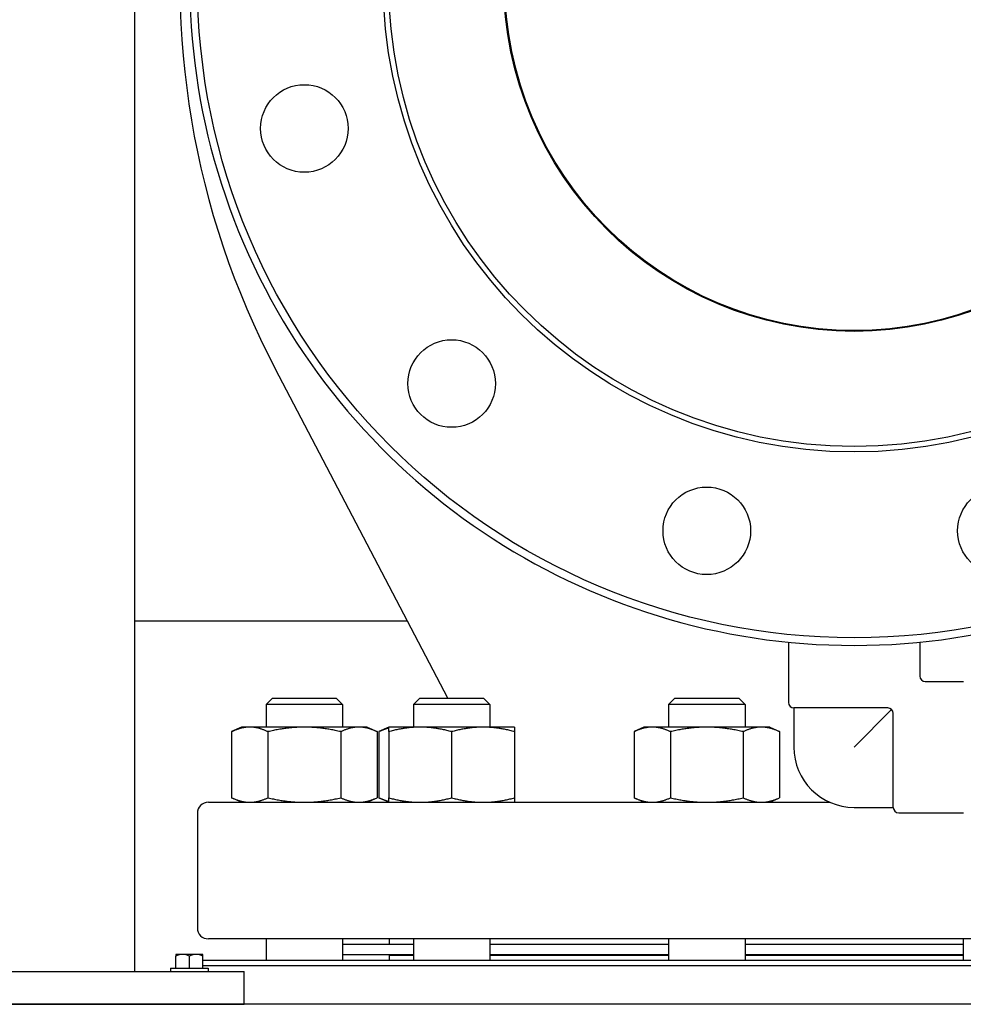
# Model space of a CAD drawing. Header units: inches. Extents: x 24 to 1128, y -69 to 748.
# Tile 465 of 656: x 601 to 612, y 340 to 351. Entities that reach past the tile are written whole.
import ezdxf

# ---------------------------------------------------------------- set-up
doc = ezdxf.new("R2010")
doc.units = ezdxf.units.IN
doc.header["$LTSCALE"] = 32
doc.header["$MEASUREMENT"] = 0
doc.layers.add('Visible (ANSI)', color=7, linetype='Continuous', lineweight=30)

msp = doc.modelspace()

# ---------------------------------------------------------------- linework, layer by layer
at = {"layer": 'Visible (ANSI)'}
for p, q in [((602.56363, 375.85867), (602.56363, 340.10867)), ((606.14145, 343.23117), (604.17196, 346.9885)), ((605.68149, 344.10867), (602.56363, 344.10867)), ((610.03063, 343.87033), (610.03063, 343.18117)), ((611.53063, 343.87033), (611.53063, 343.48367)), ((611.59313, 343.42117), (612.03063, 343.42117)), ((604.13753, 343.23117), (604.06461, 343.15825)), ((604.13753, 343.23117), (604.8667, 343.23117)), ((604.8667, 343.23117), (604.93961, 343.15825)), ((605.81986, 343.23117), (605.74694, 343.15825)), ((605.81986, 343.23117), (606.54902, 343.23117)), ((606.54902, 343.23117), (606.62194, 343.15825)), ((608.73373, 343.23117), (608.66081, 343.15825)), ((608.73373, 343.23117), (609.46289, 343.23117)), ((609.46289, 343.23117), (609.53581, 343.15825)), ((604.93961, 343.15825), (604.06461, 343.15825)), ((604.06461, 343.15825), (604.06461, 342.90017)), ((604.93961, 343.15825), (604.93961, 342.90017)), ((606.62194, 343.15825), (605.74694, 343.15825)), ((605.74694, 343.15825), (605.74694, 342.90017)), ((606.62194, 343.15825), (606.62194, 342.90017)), ((609.53581, 343.15825), (608.66081, 343.15825)), ((608.66081, 343.15825), (608.66081, 342.90017)), ((609.53581, 343.15825), (609.53581, 342.90017)), ((611.16563, 343.11867), (610.09313, 343.11867)), ((610.09313, 343.11867), (610.09313, 342.67117)), ((611.20983, 343.10036), (610.78063, 342.67117)), ((611.22813, 341.98367), (611.22813, 343.05617)), ((603.78311, 342.90017), (603.67189, 342.8483)), ((603.67189, 342.8483), (603.67189, 342.09304)), ((603.87944, 342.90017), (603.78311, 342.90017)), ((604.50211, 342.90017), (603.87944, 342.90017)), ((604.087, 342.8483), (604.087, 342.09304)), ((605.12479, 342.90017), (604.50211, 342.90017)), ((604.91723, 342.8483), (604.91723, 342.09304)), ((605.22111, 342.90017), (605.12479, 342.90017)), ((605.22111, 342.90017), (605.33234, 342.8483)), ((605.33234, 342.8483), (605.33234, 342.09304)), ((605.46544, 342.90017), (605.35421, 342.8483)), ((605.35421, 342.8483), (605.35421, 342.09304)), ((605.82494, 342.90017), (605.46544, 342.90017)), ((605.46544, 342.8483), (605.46544, 342.09304)), ((606.54394, 342.90017), (605.82494, 342.90017)), ((606.18444, 342.8483), (606.18444, 342.09304)), ((606.90344, 342.90017), (606.54394, 342.90017)), ((606.90344, 342.8483), (606.90344, 342.09304)), ((608.37931, 342.90017), (608.26808, 342.8483)), ((608.26808, 342.8483), (608.26808, 342.09304)), ((608.47564, 342.90017), (608.37931, 342.90017)), ((609.09831, 342.90017), (608.47564, 342.90017)), ((608.68319, 342.8483), (608.68319, 342.09304)), ((609.72098, 342.90017), (609.09831, 342.90017)), ((609.51342, 342.8483), (609.51342, 342.09304)), ((609.81731, 342.90017), (609.72098, 342.90017)), ((609.81731, 342.90017), (609.92854, 342.8483)), ((609.92854, 342.8483), (609.92854, 342.09304)), ((603.78311, 342.04117), (603.67189, 342.09304)), ((605.22111, 342.04117), (605.33234, 342.09304)), ((605.46544, 342.04117), (605.35421, 342.09304)), ((608.37931, 342.04117), (608.26808, 342.09304)), ((609.81731, 342.04117), (609.92854, 342.09304)), ((603.40563, 342.04117), (610.50539, 342.04117)), ((610.78063, 341.98367), (611.22813, 341.98367)), ((603.28063, 341.91617), (603.28063, 340.60617)), ((611.29063, 341.92117), (612.03063, 341.92117)), ((618.15563, 340.48117), (603.40563, 340.48117)), ((604.06461, 340.48117), (604.06461, 340.23617)), ((604.93961, 340.48117), (604.93961, 340.23617)), ((605.47063, 340.48117), (605.47063, 340.42117)), ((605.74694, 340.48117), (605.74694, 340.23617)), ((606.62194, 340.48117), (606.62194, 340.23617)), ((608.66081, 340.48117), (608.66081, 340.23617)), ((609.53581, 340.48117), (609.53581, 340.23617)), ((612.02546, 340.48117), (612.02546, 340.23617)), ((604.93961, 340.42117), (605.74694, 340.42117)), ((606.62194, 340.42117), (608.66081, 340.42117)), ((609.53581, 340.42117), (612.02546, 340.42117)), ((603.11063, 340.30267), (603.03263, 340.30267)), ((603.03263, 340.30267), (603.03263, 340.28345)), ((603.03263, 340.14767), (603.03263, 340.28345)), ((603.26663, 340.30267), (603.11063, 340.30267)), ((603.18863, 340.14767), (603.18863, 340.28345)), ((603.34463, 340.30267), (603.26663, 340.30267)), ((603.34463, 340.28345), (603.34463, 340.30267)), ((603.34463, 340.14767), (603.34463, 340.28345)), ((604.93961, 340.30117), (605.74694, 340.30117)), ((605.47063, 340.29617), (605.74694, 340.29617)), ((605.47063, 340.29617), (605.47063, 340.23617)), ((605.59063, 340.30117), (605.59063, 340.29617)), ((606.62194, 340.30117), (608.66081, 340.30117)), ((606.62194, 340.29617), (608.66081, 340.29617)), ((609.53581, 340.30117), (612.02546, 340.30117)), ((609.53581, 340.29617), (612.02546, 340.29617)), ((602.97263, 340.14767), (603.40463, 340.14767)), ((602.97263, 340.14767), (602.97263, 340.10867)), ((603.34463, 340.23617), (618.21813, 340.23617)), ((618.28063, 340.17367), (603.34463, 340.17367)), ((603.40463, 340.14767), (603.40463, 340.10867)), ((599.81363, 340.10867), (603.81363, 340.10867)), ((603.81363, 339.73367), (603.81363, 340.10867)), ((752.78063, 339.73367), (468.78063, 339.73367)), ((599.81363, 339.73367), (603.81363, 339.73367))]:
    msp.add_line(p, q, dxfattribs=at)
for centre, radius in [((610.78063, 351.42117), 7.5), ((610.78063, 351.42117), 5.378), ((610.78063, 351.42117), 5.315), ((610.78063, 351.42117), 4), ((610.78063, 351.42117), 3.99), ((604.50211, 349.73885), 0.5), ((606.18444, 346.82498), 0.5), ((609.09831, 345.14265), 0.5), ((612.46296, 345.14265), 0.5)]:
    msp.add_circle(centre, radius, dxfattribs=at)
for centre, radius, start, end in [((612.62846, 351.42117), 9.54783, 136.081373, 207.662302), ((610.78063, 351.42117), 7.588, 134.247392, 45.752608), ((611.59313, 343.48367), 0.0625, 180, 270), ((610.09313, 343.18117), 0.0625, 180, 270), ((611.16563, 343.05617), 0.0625, 0, 90), ((610.78063, 342.67117), 0.6875, 180, 270), ((603.40563, 341.91617), 0.125, 90, 180), ((611.29063, 341.98367), 0.0625, 180, 270), ((603.40563, 340.60617), 0.125, 180, 270)]:
    msp.add_arc(centre, radius, start, end, dxfattribs=at)
for centre, start_param, end_param in [((603.11063, 340.08205), 0, 0.42053434), ((603.11063, 340.08205), 5.86265097, 6.28318531), ((603.26663, 340.08205), 0, 0.42053434), ((603.26663, 340.08205), 5.86265097, 6.28318531)]:
    msp.add_ellipse(centre, major_axis=(0, 0.22062), ratio=0.8660254, start_param=start_param, end_param=end_param, dxfattribs=at)
for points, weights in [([(603.87944, 342.90017), (603.78311, 342.90017), (603.67189, 342.8483)], [1, 1.0379548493, 1]), ([(604.087, 342.8483), (603.97577, 342.90017), (603.87944, 342.90017)], [1, 1.0379548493, 1]), ([(604.50211, 342.90017), (604.30946, 342.90017), (604.087, 342.8483)], [1, 1.0379548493, 1]), ([(604.91723, 342.8483), (604.69477, 342.90017), (604.50211, 342.90017)], [1, 1.0379548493, 1]), ([(605.12479, 342.90017), (605.02846, 342.90017), (604.91723, 342.8483)], [1, 1.0379548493, 1]), ([(605.33234, 342.8483), (605.22111, 342.90017), (605.12479, 342.90017)], [1, 1.0379548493, 1]), ([(605.46544, 342.88834), (605.41286, 342.87565), (605.35421, 342.8483)], [1.01895290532, 1.01965956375, 1]), ([(605.46544, 342.8483), (605.46544, 342.90017), (605.46544, 342.90017)], [1, 1.0379548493, 1]), ([(605.82494, 342.90017), (605.65809, 342.90017), (605.46544, 342.8483)], [1, 1.0379548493, 1]), ([(606.18444, 342.8483), (605.99178, 342.90017), (605.82494, 342.90017)], [1, 1.0379548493, 1]), ([(606.54394, 342.90017), (606.37709, 342.90017), (606.18444, 342.8483)], [1, 1.0379548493, 1]), ([(606.90344, 342.8483), (606.71078, 342.90017), (606.54394, 342.90017)], [1, 1.0379548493, 1]), ([(606.90344, 342.90017), (606.90344, 342.90017), (606.90344, 342.8483)], [1, 1.0379548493, 1]), ([(608.47564, 342.90017), (608.37931, 342.90017), (608.26808, 342.8483)], [1, 1.0379548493, 1]), ([(608.68319, 342.8483), (608.57196, 342.90017), (608.47564, 342.90017)], [1, 1.0379548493, 1]), ([(609.09831, 342.90017), (608.90565, 342.90017), (608.68319, 342.8483)], [1, 1.0379548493, 1]), ([(609.51342, 342.8483), (609.29096, 342.90017), (609.09831, 342.90017)], [1, 1.0379548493, 1]), ([(609.72098, 342.90017), (609.62465, 342.90017), (609.51342, 342.8483)], [1, 1.0379548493, 1]), ([(609.92854, 342.8483), (609.81731, 342.90017), (609.72098, 342.90017)], [1, 1.0379548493, 1]), ([(603.67189, 342.09304), (603.78311, 342.04117), (603.87944, 342.04117)], [1, 1.0379548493, 1]), ([(603.87944, 342.04117), (603.97577, 342.04117), (604.087, 342.09304)], [1, 1.0379548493, 1]), ([(604.087, 342.09304), (604.30946, 342.04117), (604.50211, 342.04117)], [1, 1.0379548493, 1]), ([(604.50211, 342.04117), (604.69477, 342.04117), (604.91723, 342.09304)], [1, 1.0379548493, 1]), ([(604.91723, 342.09304), (605.02846, 342.04117), (605.12479, 342.04117)], [1, 1.0379548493, 1]), ([(605.12479, 342.04117), (605.22111, 342.04117), (605.33234, 342.09304)], [1, 1.0379548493, 1]), ([(605.35421, 342.09304), (605.41286, 342.06569), (605.46544, 342.053)], [1, 1.01965956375, 1.01895290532]), ([(605.46544, 342.09304), (605.65809, 342.04117), (605.82494, 342.04117)], [1, 1.0379548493, 1]), ([(605.46544, 342.04117), (605.46544, 342.04117), (605.46544, 342.09304)], [1, 1.0379548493, 1]), ([(605.82494, 342.04117), (605.99178, 342.04117), (606.18444, 342.09304)], [1, 1.0379548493, 1]), ([(606.18444, 342.09304), (606.37709, 342.04117), (606.54394, 342.04117)], [1, 1.0379548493, 1]), ([(606.54394, 342.04117), (606.71078, 342.04117), (606.90344, 342.09304)], [1, 1.0379548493, 1]), ([(606.90344, 342.09304), (606.90344, 342.04117), (606.90344, 342.04117)], [1, 1.0379548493, 1]), ([(608.26808, 342.09304), (608.37931, 342.04117), (608.47564, 342.04117)], [1, 1.0379548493, 1]), ([(608.47564, 342.04117), (608.57196, 342.04117), (608.68319, 342.09304)], [1, 1.0379548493, 1]), ([(608.68319, 342.09304), (608.90565, 342.04117), (609.09831, 342.04117)], [1, 1.0379548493, 1]), ([(609.09831, 342.04117), (609.29096, 342.04117), (609.51342, 342.09304)], [1, 1.0379548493, 1]), ([(609.51342, 342.09304), (609.62465, 342.04117), (609.72098, 342.04117)], [1, 1.0379548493, 1]), ([(609.72098, 342.04117), (609.81731, 342.04117), (609.92854, 342.09304)], [1, 1.0379548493, 1])]:
    msp.add_rational_spline(points, weights, degree=2, dxfattribs=at)

doc.saveas('drawing.dxf')
